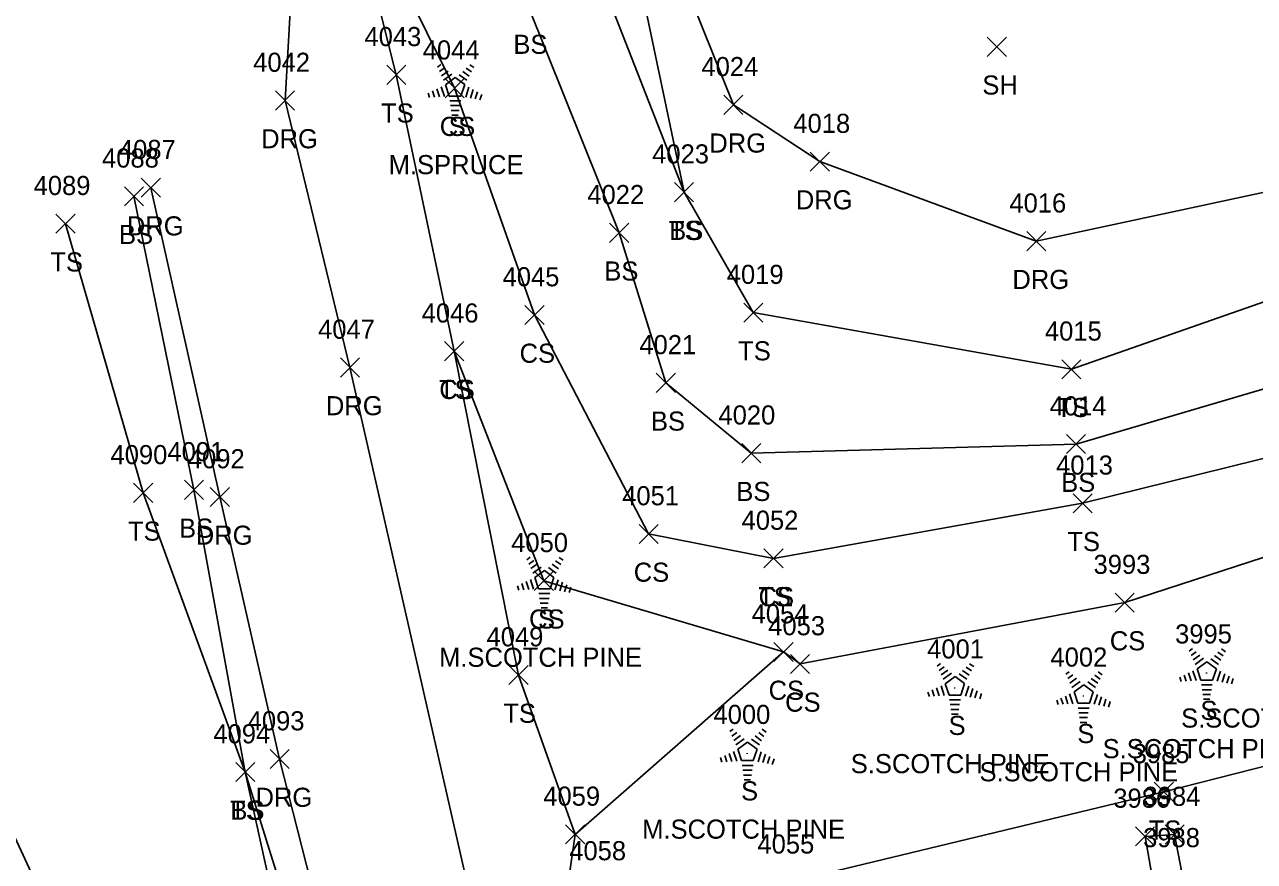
# Model space of a CAD drawing. Extents: x 1520648 to 1523413, y 732854 to 735518.
# Drawn here: x 1520972.7 to 1521101.5, y 733542.6 to 733630.2 of the extents above; entities that cross this region are included whole.
import ezdxf

# ---------------------------------------------------------------- set-up
doc = ezdxf.new("R2010")
doc.units = 0
for name, color, linetype in [('L_A', 7, 'Continuous'), ('L_C', 7, 'Continuous'), ('L_I', 7, 'Continuous'), ('L_TIC', 7, 'Continuous'), ('LAPB', 7, 'Continuous'), ('LELB', 7, 'Continuous'), ('LTC', 7, 'Continuous'), ('R_A', 7, 'Continuous'), ('R_I', 7, 'Continuous'), ('R_TIC', 7, 'Continuous'), ('RDG', 7, 'Continuous'), ('S_I', 7, 'Continuous')]:
    doc.layers.add(name, color=color, linetype=linetype)

msp = doc.modelspace()

# ---------------------------------------------------------------- linework, layer by layer
at = {"layer": 'L_TIC'}
for points in [[(1521073.51, 733626.87), (1521075.51, 733628.87)], [(1521075.51, 733626.87), (1521073.51, 733628.87)], [(1521010.63, 733623.94), (1521012.63, 733625.94)], [(1521012.63, 733623.94), (1521010.63, 733625.94)], [(1521016.74, 733622.54), (1521018.74, 733624.54)], [(1521018.74, 733622.54), (1521016.74, 733624.54)], [(1521040.76, 733611.66), (1521042.76, 733613.66)], [(1521042.76, 733611.66), (1521040.76, 733613.66)], [(1521040.76, 733611.66), (1521042.76, 733613.66)], [(1521042.76, 733611.66), (1521040.76, 733613.66)], [(1520983.16, 733611.23), (1520985.16, 733613.23)], [(1520985.16, 733611.23), (1520983.16, 733613.23)], [(1520976, 733608.36), (1520978, 733610.36)], [(1520978, 733608.36), (1520976, 733610.36)], [(1521033.96, 733607.41), (1521035.96, 733609.41)], [(1521035.96, 733607.41), (1521033.96, 733609.41)], [(1521025.1, 733598.81), (1521027.1, 733600.81)], [(1521027.1, 733598.81), (1521025.1, 733600.81)], [(1521048.01, 733599.06), (1521050.01, 733601.06)], [(1521050.01, 733599.06), (1521048.01, 733601.06)], [(1521016.69, 733595.02), (1521018.69, 733597.02)], [(1521018.69, 733595.02), (1521016.69, 733597.02)], [(1521016.69, 733595.02), (1521018.69, 733597.02)], [(1521018.69, 733595.02), (1521016.69, 733597.02)], [(1521081.31, 733593.13), (1521083.31, 733595.13)], [(1521083.31, 733593.13), (1521081.31, 733595.13)], [(1521038.85, 733591.71), (1521040.85, 733593.71)], [(1521040.85, 733591.71), (1521038.85, 733593.71)], [(1521081.8, 733585.3), (1521083.8, 733587.3)], [(1521083.8, 733585.3), (1521081.8, 733587.3)], [(1521047.79, 733584.35), (1521049.79, 733586.35)], [(1521049.79, 733584.35), (1521047.79, 733586.35)], [(1520984.13, 733580.2), (1520986.13, 733582.2)], [(1520986.13, 733580.2), (1520984.13, 733582.2)], [(1520989.45, 733580.51), (1520991.45, 733582.51)], [(1520991.45, 733580.51), (1520989.45, 733582.51)], [(1521082.48, 733579.11), (1521084.48, 733581.11)], [(1521084.48, 733579.11), (1521082.48, 733581.11)], [(1521037.05, 733575.9), (1521039.05, 733577.9)], [(1521039.05, 733575.9), (1521037.05, 733577.9)], [(1521050.12, 733573.34), (1521052.12, 733575.34)], [(1521052.12, 733573.34), (1521050.12, 733575.34)], [(1521050.12, 733573.34), (1521052.12, 733575.34)], [(1521052.12, 733573.34), (1521050.12, 733575.34)], [(1521026.08, 733571), (1521028.08, 733573)], [(1521028.08, 733571), (1521026.08, 733573)], [(1521086.89, 733568.72), (1521088.89, 733570.72)], [(1521088.89, 733568.72), (1521086.89, 733570.72)], [(1521051.17, 733563.55), (1521053.17, 733565.55)], [(1521053.17, 733563.55), (1521051.17, 733565.55)], [(1521051.17, 733563.55), (1521053.17, 733565.55)], [(1521053.17, 733563.55), (1521051.17, 733565.55)], [(1521052.9, 733562.3), (1521054.9, 733564.3)], [(1521054.9, 733562.3), (1521052.9, 733564.3)], [(1521023.42, 733561.14), (1521025.42, 733563.14)], [(1521025.42, 733561.14), (1521023.42, 733563.14)], [(1520994.82, 733550.99), (1520996.82, 733552.99)], [(1520996.82, 733550.99), (1520994.82, 733552.99)], [(1520994.82, 733550.99), (1520996.82, 733552.99)], [(1520996.82, 733550.99), (1520994.82, 733552.99)], [(1521090.99, 733548.92), (1521092.99, 733550.92)], [(1521092.99, 733548.92), (1521090.99, 733550.92)], [(1521029.36, 733544.47), (1521031.36, 733546.47)], [(1521031.36, 733544.47), (1521029.36, 733546.47)], [(1521029.36, 733544.47), (1521031.36, 733546.47)], [(1521031.36, 733544.47), (1521029.36, 733546.47)], [(1521089.02, 733544.26), (1521091.02, 733546.26)], [(1521091.02, 733544.26), (1521089.02, 733546.26)], [(1521092.12, 733544.45), (1521094.12, 733546.45)], [(1521094.12, 733544.45), (1521092.12, 733546.45)]]:
    msp.add_lwpolyline(points, dxfattribs=at)
at = {"layer": 'LAPB'}
msp.add_lwpolyline([(1521094.65, 733537.52), (1521093.12, 733545.45), (1521090.02, 733545.26), (1521091.46, 733537.01)], dxfattribs=at)
at = {"layer": 'LELB'}
for points in [[(1521182.05, 733666.57), (1521184.25, 733641.57), (1521190.98, 733627.4), (1521184.69, 733616.71), (1521171.55, 733609.15), (1521160.43, 733605.27), (1521116.69, 733596.27), (1521082.8, 733586.3), (1521048.79, 733585.35), (1521039.85, 733592.71), (1521034.96, 733608.41), (1521025.45, 733632.13), (1521018.91, 733650.43), (1521024.98, 733653.08)], [(1521171.49, 733665.14), (1521174.81, 733640.01), (1521172.21, 733624.62), (1521164.27, 733616.17), (1521157.58, 733613.26), (1521115.94, 733605.88), (1521082.31, 733594.13), (1521049.01, 733600.06), (1521041.76, 733612.66), (1521036.76, 733636.58), (1521030.72, 733656.01), (1521026.21, 733659.27), (1521016.17, 733660.39), (1521009.85, 733651.93), (1521006.12, 733646.95), (1521011.63, 733624.94), (1521017.69, 733596.02), (1521024.42, 733562.14), (1521030.36, 733545.47)], [(1521041.76, 733612.66), (1521032.87, 733635.44), (1521024.98, 733653.08)], [(1521006.12, 733646.95), (1521017.74, 733623.54), (1521026.1, 733599.81), (1521038.05, 733576.9), (1521051.12, 733574.34)], [(1520984.16, 733612.23), (1520990.45, 733581.51), (1520995.82, 733551.99), (1521002.75, 733520.52), (1521005.13, 733509.91), (1520997.7, 733509.33), (1520982.19, 733522.46), (1520968.43, 733552.13), (1520959.47, 733580.95), (1520944.44, 733617.87)], [(1521184.69, 733616.71), (1521192.78, 733602.41), (1521217.37, 733589.73), (1521184.88, 733578.98), (1521162.14, 733580.83), (1521142.48, 733583.05), (1521128.66, 733582.98), (1521087.89, 733569.72), (1521053.9, 733563.3), (1521052.17, 733564.55), (1521030.36, 733545.47), (1521029.15, 733537.02), (1521035.71, 733530.26), (1521048.48, 733523.17)], [(1520977, 733609.36), (1520985.13, 733581.2), (1520995.82, 733551.99), (1521005.62, 733520.55), (1521007.43, 733509.41), (1521006.08, 733506.77), (1520998.04, 733506.03), (1520979.9, 733520.9), (1520965.8, 733551.46), (1520956.55, 733579.96), (1520941.73, 733616.02)], [(1521160.43, 733605.27), (1521117.23, 733588.47), (1521083.48, 733580.11), (1521051.12, 733574.34)], [(1521241.13, 733597.19), (1521234.23, 733586.56), (1521217.23, 733579.69), (1521187.04, 733571.88), (1521147.88, 733564.16), (1521091.99, 733549.92), (1521052.78, 733540.46), (1521033.08, 733539.76)], [(1521017.69, 733596.02), (1521027.08, 733572), (1521052.17, 733564.55)]]:
    msp.add_lwpolyline(points, dxfattribs=at)
at = {"layer": 'LTC'}
for p, q in [((1521015.93, 733625.75), (1521016.29, 733626.01)), ((1521016.14, 733625.29), (1521016.67, 733625.67)), ((1521016.35, 733624.82), (1521017.06, 733625.33)), ((1521018.59, 733625.3), (1521019.27, 733624.8)), ((1521018.96, 733625.64), (1521019.51, 733625.25)), ((1521019.33, 733625.99), (1521019.75, 733625.69)), ((1521016.56, 733624.36), (1521017.44, 733624.99)), ((1521016.79, 733623.9), (1521017.8, 733624.64)), ((1521016.79, 733623.9), (1521017.17, 733622.71)), ((1521017.8, 733624.64), (1521018.8, 733623.91)), ((1521018.22, 733624.95), (1521019.03, 733624.36)), ((1521018.8, 733623.91), (1521018.4, 733622.71)), ((1521014.97, 733623.03), (1521015.12, 733622.56)), ((1521015.42, 733623.25), (1521015.63, 733622.6)), ((1521015.88, 733623.47), (1521016.15, 733622.63)), ((1521016.33, 733623.68), (1521016.66, 733622.66)), ((1521018.4, 733622.71), (1521017.17, 733622.71)), ((1521019.23, 733623.64), (1521018.9, 733622.6)), ((1521019.68, 733623.39), (1521019.39, 733622.5)), ((1521020.12, 733623.14), (1521019.89, 733622.41)), ((1521020.57, 733622.89), (1521020.38, 733622.31)), ((1521018.37, 733622.21), (1521017.22, 733622.21)), ((1521018.28, 733621.71), (1521017.29, 733621.71)), ((1521018.2, 733621.21), (1521017.37, 733621.21)), ((1521018.12, 733620.71), (1521017.44, 733620.71)), ((1521025.28, 733574.2), (1521025.63, 733574.46)), ((1521025.49, 733573.74), (1521026.02, 733574.12)), ((1521025.7, 733573.27), (1521026.4, 733573.78)), ((1521027.94, 733573.75), (1521028.61, 733573.25)), ((1521028.31, 733574.1), (1521028.86, 733573.7)), ((1521028.68, 733574.44), (1521029.1, 733574.14)), ((1521025.91, 733572.81), (1521026.79, 733573.44)), ((1521026.13, 733572.35), (1521027.14, 733573.09)), ((1521026.13, 733572.35), (1521026.52, 733571.16)), ((1521027.14, 733573.09), (1521028.14, 733572.36)), ((1521027.56, 733573.4), (1521028.37, 733572.81)), ((1521028.14, 733572.36), (1521027.75, 733571.16)), ((1521024.31, 733571.48), (1521024.46, 733571.02)), ((1521024.77, 733571.7), (1521024.98, 733571.05)), ((1521025.22, 733571.92), (1521025.49, 733571.08)), ((1521025.68, 733572.13), (1521026.01, 733571.11)), ((1521027.75, 733571.16), (1521026.52, 733571.16)), ((1521028.58, 733572.09), (1521028.24, 733571.05)), ((1521029.02, 733571.84), (1521028.74, 733570.96)), ((1521029.47, 733571.59), (1521029.23, 733570.86)), ((1521029.91, 733571.34), (1521029.73, 733570.77)), ((1521027.71, 733570.66), (1521026.57, 733570.66)), ((1521027.63, 733570.16), (1521026.64, 733570.16)), ((1521027.54, 733569.66), (1521026.71, 733569.66)), ((1521027.46, 733569.16), (1521026.79, 733569.16)), ((1521094.63, 733564.65), (1521094.98, 733564.9)), ((1521098.03, 733564.89), (1521098.44, 733564.58)), ((1521068.26, 733563.08), (1521068.61, 733563.34)), ((1521071.66, 733563.32), (1521072.08, 733563.02)), ((1521094.84, 733564.18), (1521095.37, 733564.57)), ((1521095.05, 733563.72), (1521095.75, 733564.23)), ((1521095.26, 733563.25), (1521096.13, 733563.89)), ((1521095.48, 733562.79), (1521096.49, 733563.53)), ((1521096.49, 733563.53), (1521097.49, 733562.8)), ((1521096.91, 733563.84), (1521097.72, 733563.25)), ((1521097.28, 733564.19), (1521097.96, 733563.7)), ((1521097.65, 733564.54), (1521098.2, 733564.14)), ((1521068.47, 733562.62), (1521069, 733563)), ((1521068.68, 733562.15), (1521069.38, 733562.66)), ((1521068.89, 733561.69), (1521069.77, 733562.32)), ((1521070.55, 733562.28), (1521071.35, 733561.69)), ((1521070.92, 733562.63), (1521071.6, 733562.13)), ((1521071.29, 733562.97), (1521071.84, 733562.58)), ((1521081.74, 733562.23), (1521082.09, 733562.49)), ((1521081.95, 733561.77), (1521082.47, 733562.15)), ((1521084.76, 733562.12), (1521085.31, 733561.72)), ((1521085.13, 733562.47), (1521085.55, 733562.17)), ((1521094.12, 733562.14), (1521094.33, 733561.49)), ((1521094.57, 733562.36), (1521094.84, 733561.52)), ((1521095.03, 733562.58), (1521095.36, 733561.56)), ((1521095.48, 733562.79), (1521095.87, 733561.6)), ((1521097.49, 733562.8), (1521097.1, 733561.6)), ((1521097.93, 733562.53), (1521097.59, 733561.49)), ((1521098.37, 733562.28), (1521098.08, 733561.4)), ((1521098.82, 733562.03), (1521098.58, 733561.3)), ((1521068.2, 733560.8), (1521068.47, 733559.96)), ((1521068.66, 733561.01), (1521068.99, 733559.99)), ((1521069.11, 733561.23), (1521070.13, 733561.97)), ((1521069.11, 733561.23), (1521069.5, 733560.04)), ((1521070.13, 733561.97), (1521071.12, 733561.24)), ((1521071.12, 733561.24), (1521070.73, 733560.04)), ((1521071.56, 733560.97), (1521071.22, 733559.93)), ((1521072, 733560.72), (1521071.72, 733559.83)), ((1521082.16, 733561.3), (1521082.86, 733561.81)), ((1521082.36, 733560.83), (1521083.24, 733561.47)), ((1521082.59, 733560.38), (1521083.6, 733561.11)), ((1521083.6, 733561.11), (1521084.6, 733560.39)), ((1521084.02, 733561.43), (1521084.83, 733560.84)), ((1521084.39, 733561.78), (1521085.07, 733561.28)), ((1521093.66, 733561.93), (1521093.81, 733561.46)), ((1521097.1, 733561.6), (1521095.87, 733561.6)), ((1521097.06, 733561.1), (1521095.92, 733561.1)), ((1521099.26, 733561.78), (1521099.07, 733561.21)), ((1521067.29, 733560.36), (1521067.44, 733559.89)), ((1521067.75, 733560.58), (1521067.96, 733559.93)), ((1521070.73, 733560.04), (1521069.5, 733560.04)), ((1521070.69, 733559.54), (1521069.55, 733559.54)), ((1521072.45, 733560.47), (1521072.21, 733559.74)), ((1521072.89, 733560.22), (1521072.71, 733559.64)), ((1521080.77, 733559.51), (1521080.92, 733559.04)), ((1521081.22, 733559.73), (1521081.44, 733559.08)), ((1521081.68, 733559.94), (1521081.95, 733559.11)), ((1521082.13, 733560.16), (1521082.47, 733559.14)), ((1521082.59, 733560.38), (1521082.98, 733559.19)), ((1521084.6, 733560.39), (1521084.21, 733559.19)), ((1521085.04, 733560.12), (1521084.7, 733559.08)), ((1521085.48, 733559.87), (1521085.19, 733558.98)), ((1521085.92, 733559.62), (1521085.69, 733558.89)), ((1521096.98, 733560.6), (1521095.99, 733560.6)), ((1521096.89, 733560.1), (1521096.06, 733560.1)), ((1521096.81, 733559.6), (1521096.13, 733559.6)), ((1521070.61, 733559.04), (1521069.62, 733559.04)), ((1521070.53, 733558.54), (1521069.69, 733558.54)), ((1521084.21, 733559.19), (1521082.98, 733559.19)), ((1521084.17, 733558.69), (1521083.02, 733558.69)), ((1521084.08, 733558.19), (1521083.1, 733558.19)), ((1521086.37, 733559.37), (1521086.18, 733558.79)), ((1521070.44, 733558.04), (1521069.77, 733558.04)), ((1521084, 733557.69), (1521083.17, 733557.69)), ((1521083.92, 733557.19), (1521083.24, 733557.19)), ((1521046.54, 733556.22), (1521046.9, 733556.48)), ((1521046.75, 733555.76), (1521047.28, 733556.14)), ((1521046.96, 733555.29), (1521047.67, 733555.8)), ((1521049.2, 733555.77), (1521049.88, 733555.27)), ((1521049.57, 733556.12), (1521050.12, 733555.72)), ((1521049.94, 733556.46), (1521050.36, 733556.16)), ((1521047.17, 733554.83), (1521048.05, 733555.46)), ((1521047.4, 733554.37), (1521048.41, 733555.11)), ((1521047.4, 733554.37), (1521047.78, 733553.18)), ((1521048.41, 733555.11), (1521049.41, 733554.38)), ((1521048.83, 733555.42), (1521049.64, 733554.83)), ((1521049.41, 733554.38), (1521049.01, 733553.18)), ((1521045.58, 733553.5), (1521045.73, 733553.03)), ((1521046.03, 733553.72), (1521046.24, 733553.07)), ((1521046.49, 733553.94), (1521046.76, 733553.1)), ((1521046.94, 733554.15), (1521047.27, 733553.13)), ((1521049.01, 733553.18), (1521047.78, 733553.18)), ((1521049.84, 733554.11), (1521049.5, 733553.07)), ((1521050.29, 733553.86), (1521050, 733552.98)), ((1521050.73, 733553.61), (1521050.49, 733552.88)), ((1521051.18, 733553.36), (1521050.99, 733552.79)), ((1521048.98, 733552.68), (1521047.83, 733552.68)), ((1521048.89, 733552.18), (1521047.9, 733552.18)), ((1521048.81, 733551.68), (1521047.98, 733551.68)), ((1521048.72, 733551.18), (1521048.05, 733551.18))]:
    msp.add_line(p, q, dxfattribs=at)
at = {"layer": 'R_TIC'}
for points in [[(1520998.99, 733621.25), (1521000.99, 733623.25)], [(1521000.99, 733621.25), (1520998.99, 733623.25)], [(1521045.92, 733620.8), (1521047.92, 733622.8)], [(1521047.92, 733620.8), (1521045.92, 733622.8)], [(1521054.97, 733614.86), (1521056.97, 733616.86)], [(1521056.97, 733614.86), (1521054.97, 733616.86)], [(1520984.93, 733612.13), (1520986.93, 733614.13)], [(1520986.93, 733612.13), (1520984.93, 733614.13)], [(1521077.64, 733606.53), (1521079.64, 733608.53)], [(1521079.64, 733606.53), (1521077.64, 733608.53)], [(1521005.78, 733593.32), (1521007.78, 733595.32)], [(1521007.78, 733593.32), (1521005.78, 733595.32)], [(1520992.15, 733579.77), (1520994.15, 733581.77)], [(1520994.15, 733579.77), (1520992.15, 733581.77)], [(1520998.41, 733552.35), (1521000.41, 733554.35)], [(1521000.41, 733552.35), (1520998.41, 733554.35)]]:
    msp.add_lwpolyline(points, dxfattribs=at)
at = {"layer": 'RDG'}
for points in [[(1521164.5, 733665.59), (1521155.69, 733642.35), (1521149.29, 733632.7), (1521114.87, 733615.3), (1521078.64, 733607.53), (1521055.97, 733615.86), (1521046.92, 733621.8), (1521040.38, 733638.13), (1521033.57, 733661.35), (1521025.51, 733667.13), (1521014.67, 733664.08), (1521006.2, 733655.99), (1521001.37, 733646.5), (1520999.99, 733622.25), (1521006.78, 733594.32), (1521020.72, 733532.96), (1521024.9, 733514.44), (1521028.84, 733508.79), (1521033.51, 733506.4)], [(1520985.93, 733613.13), (1520993.15, 733580.77), (1520999.41, 733553.35), (1521007.87, 733520.08), (1521009.49, 733508.92), (1521008.66, 733505.3), (1521005.24, 733502.19), (1520995.66, 733503.54), (1520976.08, 733518.71), (1520962.7, 733551.6), (1520953.58, 733579.23), (1520938.48, 733614.13)]]:
    msp.add_lwpolyline(points, dxfattribs=at)

# ---------------------------------------------------------------- texts
at = {"layer": 'L_A'}
for s, p in [('BS', (1521023.89, 733627.13)), ('SH', (1521072.99, 733622.87)), ('TS', (1521010.04, 733619.94)), ('CS', (1521016.18, 733618.54)), ('S', (1521017.12, 733618.54)), ('TS', (1521040.17, 733607.66)), ('BS', (1521040.2, 733607.66)), ('BS', (1520982.6, 733607.23)), ('TS', (1520975.41, 733604.36)), ('BS', (1521033.41, 733603.41)), ('CS', (1521024.54, 733594.81)), ('TS', (1521047.42, 733595.06)), ('TS', (1521016.1, 733591.02)), ('CS', (1521016.13, 733591.02)), ('TS', (1521080.72, 733589.13)), ('BS', (1521038.29, 733587.71)), ('BS', (1521081.24, 733581.3)), ('BS', (1521047.23, 733580.35)), ('TS', (1520983.54, 733576.2)), ('BS', (1520988.89, 733576.51)), ('TS', (1521081.89, 733575.11)), ('CS', (1521036.49, 733571.9)), ('TS', (1521049.53, 733569.34)), ('CS', (1521049.56, 733569.34)), ('CS', (1521025.53, 733567)), ('S', (1521026.47, 733567)), ('CS', (1521086.33, 733564.72)), ('CS', (1521050.61, 733559.55)), ('CS', (1521050.61, 733559.55)), ('CS', (1521052.34, 733558.3)), ('S', (1521095.82, 733557.44)), ('TS', (1521022.83, 733557.14)), ('S', (1521069.45, 733555.87)), ('S', (1521082.93, 733555.02)), ('S', (1521047.73, 733549.02)), ('TS', (1520994.23, 733546.99)), ('BS', (1520994.26, 733546.99)), ('TS', (1521090.4, 733544.92))]:
    msp.add_text(s, height=2, dxfattribs=at).set_placement(p)
at = {"layer": 'L_C'}
for s, p in [('M.SPRUCE', (1521010.83, 733614.54)), ('M.SCOTCH PINE', (1521016.11, 733563)), ('S.SCOTCH PINE', (1521093.8, 733556.64)), ('S.SCOTCH PINE', (1521085.58, 733553.44)), ('S.SCOTCH PINE', (1521059.21, 733551.87)), ('S.SCOTCH PINE', (1521072.69, 733551.02)), ('M.SCOTCH PINE', (1521037.37, 733545.02))]:
    msp.add_text(s, height=2, dxfattribs=at).set_placement(p)
at = {"layer": 'L_I'}
for s, p in [('4043', (1521008.3, 733627.94)), ('4044', (1521014.4, 733626.54)), ('4044', (1521014.4, 733626.54)), ('4023', (1521038.42, 733615.66)), ('4023', (1521038.42, 733615.66)), ('4088', (1520980.82, 733615.23)), ('4089', (1520973.66, 733612.36)), ('4022', (1521031.63, 733611.41)), ('4045', (1521022.76, 733602.81)), ('4019', (1521046.23, 733603.06)), ('4046', (1521014.29, 733599.02)), ('4046', (1521014.29, 733599.02)), ('4015', (1521079.54, 733597.13)), ('4021', (1521037.08, 733595.71)), ('4020', (1521045.36, 733588.35)), ('4014', (1521080.03, 733589.3)), ('4091', (1520987.67, 733584.51)), ('4090', (1520981.71, 733584.2)), ('4013', (1521080.71, 733583.11)), ('4051', (1521035.28, 733579.9)), ('4052', (1521047.78, 733577.34)), ('4052', (1521047.78, 733577.34)), ('4050', (1521023.66, 733575)), ('4050', (1521023.66, 733575)), ('3993', (1521084.63, 733572.72)), ('4054', (1521048.83, 733567.55)), ('4054', (1521048.83, 733567.55)), ('4049', (1521021.08, 733565.14)), ('4053', (1521050.57, 733566.3)), ('3995', (1521093.17, 733565.44)), ('4001', (1521067.21, 733563.87)), ('4002', (1521080.12, 733563.02)), ('4000', (1521044.84, 733557.02)), ('4094', (1520992.48, 733554.99)), ('4094', (1520992.48, 733554.99)), ('3985', (1521088.73, 733552.92)), ('4059', (1521027.02, 733548.47)), ('4059', (1521027.02, 733548.47)), ('3984', (1521089.86, 733548.45)), ('3986', (1521086.7, 733548.26)), ('4055', (1521049.44, 733543.46)), ('4058', (1521029.74, 733542.76)), ('4058', (1521029.74, 733542.76))]:
    msp.add_text(s, height=2, dxfattribs=at).set_placement(p)
at = {"layer": 'LTC'}
for p in [(1521017.68, 733623.65), (1521027.03, 733572.1), (1521096.37, 733562.54), (1521070.01, 733560.98), (1521083.48, 733560.13), (1521048.29, 733554.12)]:
    msp.add_text('.', height=1.04, rotation=270, dxfattribs=at).set_placement(p)
at = {"layer": 'R_A'}
for p in [(1520997.48, 733617.25), (1521044.4, 733616.8), (1521053.46, 733610.86), (1520983.42, 733608.13), (1521076.13, 733602.53), (1521004.26, 733589.32), (1520990.64, 733575.77), (1520996.89, 733548.35)]:
    msp.add_text('DRG', height=2, dxfattribs=at).set_placement(p)
at = {"layer": 'R_I'}
for s, p in [('4042', (1520996.65, 733625.25)), ('4024', (1521043.58, 733624.8)), ('4018', (1521053.2, 733618.86)), ('4087', (1520982.59, 733616.13)), ('4016', (1521075.82, 733610.53)), ('4047', (1521003.44, 733597.32)), ('4092', (1520989.81, 733583.77)), ('4093', (1520996.07, 733556.35))]:
    msp.add_text(s, height=2, dxfattribs=at).set_placement(p)
at = {"layer": 'S_I'}
msp.add_text('3988', height=2, dxfattribs=at).set_placement((1521089.82, 733544.13))

doc.saveas('drawing.dxf')
